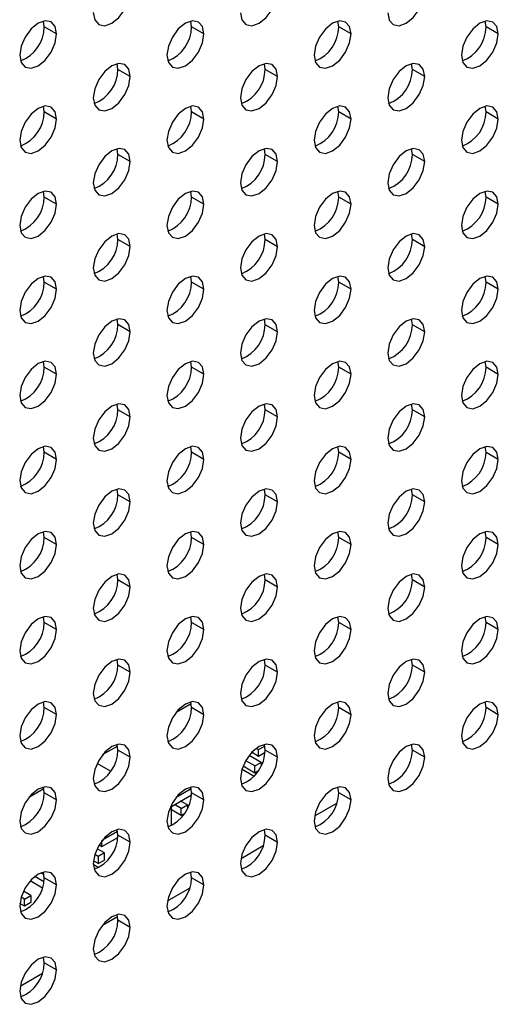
# Model space of a CAD drawing. Header units: millimetres. Extents: x 0 to 1118, y 0 to 864.
# Tile 275 of 304: x 1018.88 to 1023.47, y 647.83 to 657.27. Entities that reach past the tile are written whole.
import ezdxf

# ---------------------------------------------------------------- set-up
doc = ezdxf.new("R2010")
doc.units = ezdxf.units.MM

msp = doc.modelspace()

# ---------------------------------------------------------------- linework, layer by layer
at = {"color": 7, "linetype": 'Continuous', "lineweight": 25}
for p, q in [((1019.1129, 657.2047), (1019.1052, 657.2596)), ((1020.5271, 657.2046), (1020.5195, 657.2595)), ((1021.9413, 657.2044), (1021.9337, 657.2593)), ((1023.3555, 657.2043), (1023.3479, 657.2592)), ((1019.2307, 657.1367), (1019.1129, 657.2047)), ((1020.6449, 657.1365), (1020.5271, 657.2046)), ((1022.0591, 657.1364), (1021.9413, 657.2044)), ((1023.4733, 657.1363), (1023.3555, 657.2043)), ((1019.82, 656.7964), (1019.8123, 656.8513)), ((1021.2342, 656.7962), (1021.2266, 656.8511)), ((1022.6484, 656.7961), (1022.6408, 656.851)), ((1019.9378, 656.7283), (1019.82, 656.7964)), ((1021.352, 656.7282), (1021.2342, 656.7962)), ((1022.7662, 656.7281), (1022.6484, 656.7961)), ((1019.1129, 656.3882), (1019.1052, 656.4431)), ((1019.2307, 656.3201), (1019.1129, 656.3882)), ((1020.5271, 656.388), (1020.5195, 656.4429)), ((1020.6449, 656.32), (1020.5271, 656.388)), ((1021.9413, 656.3879), (1021.9337, 656.4428)), ((1022.0591, 656.3199), (1021.9413, 656.3879)), ((1023.3555, 656.3878), (1023.3479, 656.4427)), ((1023.4733, 656.3197), (1023.3555, 656.3878)), ((1019.82, 655.9798), (1019.8123, 656.0347)), ((1021.2342, 655.9797), (1021.2266, 656.0346)), ((1022.6484, 655.9796), (1022.6408, 656.0345)), ((1019.9378, 655.9118), (1019.82, 655.9798)), ((1021.352, 655.9117), (1021.2342, 655.9797)), ((1022.7662, 655.9115), (1022.6484, 655.9796)), ((1019.1129, 655.5716), (1019.1052, 655.6265)), ((1020.5271, 655.5715), (1020.5195, 655.6264)), ((1021.9413, 655.5714), (1021.9337, 655.6262)), ((1023.3555, 655.5712), (1023.3479, 655.6261)), ((1019.2307, 655.5036), (1019.1129, 655.5716)), ((1020.6449, 655.5035), (1020.5271, 655.5715)), ((1022.0591, 655.5033), (1021.9413, 655.5714)), ((1023.4733, 655.5032), (1023.3555, 655.5712)), ((1019.82, 655.1633), (1019.8123, 655.2182)), ((1019.9378, 655.0953), (1019.82, 655.1633)), ((1021.2342, 655.1632), (1021.2266, 655.218)), ((1021.352, 655.0951), (1021.2342, 655.1632)), ((1022.6484, 655.163), (1022.6408, 655.2179)), ((1022.7662, 655.095), (1022.6484, 655.163)), ((1019.1129, 654.7551), (1019.1052, 654.81)), ((1020.5271, 654.755), (1020.5195, 654.8098)), ((1021.9413, 654.7548), (1021.9337, 654.8097)), ((1023.3555, 654.7547), (1023.3479, 654.8096)), ((1019.2307, 654.6871), (1019.1129, 654.7551)), ((1020.6449, 654.6869), (1020.5271, 654.755)), ((1022.0591, 654.6868), (1021.9413, 654.7548)), ((1023.4733, 654.6867), (1023.3555, 654.7547)), ((1019.82, 654.3468), (1019.8123, 654.4016)), ((1021.2342, 654.3466), (1021.2266, 654.4015)), ((1022.6484, 654.3465), (1022.6408, 654.4014)), ((1019.9378, 654.2787), (1019.82, 654.3468)), ((1021.352, 654.2786), (1021.2342, 654.3466)), ((1022.7662, 654.2785), (1022.6484, 654.3465)), ((1019.1129, 653.9385), (1019.1052, 653.9934)), ((1019.2307, 653.8705), (1019.1129, 653.9385)), ((1020.5271, 653.9384), (1020.5195, 653.9933)), ((1020.6449, 653.8704), (1020.5271, 653.9384)), ((1021.9413, 653.9383), (1021.9337, 653.9932)), ((1022.0591, 653.8703), (1021.9413, 653.9383)), ((1023.3555, 653.9382), (1023.3479, 653.993)), ((1023.4733, 653.8701), (1023.3555, 653.9382)), ((1019.82, 653.5302), (1019.8123, 653.5851)), ((1021.2342, 653.5301), (1021.2266, 653.585)), ((1022.6484, 653.5299), (1022.6408, 653.5848)), ((1019.9378, 653.4622), (1019.82, 653.5302)), ((1021.352, 653.462), (1021.2342, 653.5301)), ((1022.7662, 653.4619), (1022.6484, 653.5299)), ((1019.1129, 653.122), (1019.1052, 653.1769)), ((1020.5271, 653.1219), (1020.5195, 653.1768)), ((1021.9413, 653.1217), (1021.9337, 653.1766)), ((1023.3555, 653.1216), (1023.3479, 653.1765)), ((1019.2307, 653.054), (1019.1129, 653.122)), ((1020.6449, 653.0538), (1020.5271, 653.1219)), ((1022.0591, 653.0537), (1021.9413, 653.1217)), ((1023.4733, 653.0536), (1023.3555, 653.1216)), ((1019.82, 652.7137), (1019.8123, 652.7686)), ((1019.9378, 652.6456), (1019.82, 652.7137)), ((1021.2342, 652.7135), (1021.2266, 652.7684)), ((1021.352, 652.6455), (1021.2342, 652.7135)), ((1022.6484, 652.7134), (1022.6408, 652.7683)), ((1022.7662, 652.6454), (1022.6484, 652.7134)), ((1019.1129, 652.3055), (1019.1052, 652.3604)), ((1019.2307, 652.2374), (1019.1129, 652.3055)), ((1020.5271, 652.3053), (1020.5195, 652.3602)), ((1020.6449, 652.2373), (1020.5271, 652.3053)), ((1021.9413, 652.3052), (1021.9337, 652.3601)), ((1022.0591, 652.2372), (1021.9413, 652.3052)), ((1023.3555, 652.3051), (1023.3479, 652.36)), ((1023.4733, 652.237), (1023.3555, 652.3051)), ((1019.82, 651.8971), (1019.8123, 651.952)), ((1021.2342, 651.897), (1021.2266, 651.9519)), ((1022.6484, 651.8969), (1022.6408, 651.9517)), ((1019.9378, 651.8291), (1019.82, 651.8971)), ((1021.352, 651.829), (1021.2342, 651.897)), ((1022.7662, 651.8288), (1022.6484, 651.8969)), ((1019.1129, 651.4889), (1019.1052, 651.5438)), ((1019.2307, 651.4209), (1019.1129, 651.4889)), ((1020.5271, 651.4888), (1020.5195, 651.5437)), ((1020.6449, 651.4208), (1020.5271, 651.4888)), ((1021.9413, 651.4887), (1021.9337, 651.5435)), ((1022.0591, 651.4206), (1021.9413, 651.4887)), ((1023.3555, 651.4885), (1023.3479, 651.5434)), ((1023.4733, 651.4205), (1023.3555, 651.4885)), ((1019.82, 651.0806), (1019.8123, 651.1355)), ((1019.9378, 651.0126), (1019.82, 651.0806)), ((1021.2342, 651.0805), (1021.2266, 651.1353)), ((1021.352, 651.0124), (1021.2342, 651.0805)), ((1022.6484, 651.0803), (1022.6408, 651.1352)), ((1022.7662, 651.0123), (1022.6484, 651.0803)), ((1019.1129, 650.6724), (1019.1052, 650.7273)), ((1020.3805, 650.6289), (1020.5234, 650.7114)), ((1020.5271, 650.6723), (1020.5195, 650.7271)), ((1021.9413, 650.6721), (1021.9337, 650.727)), ((1023.3555, 650.672), (1023.3479, 650.7269)), ((1019.2307, 650.6044), (1019.1129, 650.6724)), ((1020.6449, 650.6042), (1020.5271, 650.6723)), ((1022.0591, 650.6041), (1021.9413, 650.6721)), ((1023.4733, 650.604), (1023.3555, 650.672)), ((1019.6734, 650.2207), (1019.8163, 650.3032)), ((1019.82, 650.264), (1019.8123, 650.3189)), ((1019.9378, 650.196), (1019.82, 650.264)), ((1021.1081, 650.2439), (1021.171, 650.2076)), ((1021.1497, 650.2811), (1021.171, 650.2688)), ((1021.171, 650.2688), (1021.2305, 650.3032)), ((1021.171, 650.2076), (1021.171, 650.2688)), ((1021.171, 650.2076), (1021.2333, 650.2436)), ((1021.2342, 650.2639), (1021.2266, 650.3188)), ((1021.352, 650.1959), (1021.2342, 650.2639)), ((1022.6484, 650.2638), (1022.6408, 650.3187)), ((1022.7662, 650.1958), (1022.6484, 650.2638)), ((1019.7504, 650.0616), (1019.6205, 650.1366)), ((1021.1356, 650.1123), (1021.0483, 650.1627)), ((1021.1946, 650.1463), (1021.0809, 650.2119)), ((1021.1356, 650.1123), (1021.1946, 650.1463)), ((1021.1946, 650.1463), (1021.1946, 650.1123)), ((1021.0129, 650.081), (1021.1275, 650.0149)), ((1021.1356, 650.0442), (1021.0229, 650.1093)), ((1021.1356, 650.0442), (1021.1356, 650.1123)), ((1021.1641, 650.0607), (1021.1356, 650.0442)), ((1018.9659, 649.812), (1019.1093, 649.8948)), ((1019.1129, 649.8558), (1019.1052, 649.9107)), ((1019.2307, 649.7878), (1019.1129, 649.8558)), ((1020.3808, 649.8126), (1020.5234, 649.895)), ((1020.5271, 649.8557), (1020.5195, 649.9106)), ((1020.6449, 649.7877), (1020.5271, 649.8557)), ((1021.9413, 649.8556), (1021.9337, 649.9105)), ((1022.0591, 649.7875), (1021.9413, 649.8556)), ((1020.3343, 649.7245), (1020.5262, 649.8354)), ((1020.4875, 649.7381), (1020.4226, 649.7755)), ((1021.7103, 649.6328), (1021.9234, 649.7558)), ((1020.3343, 649.5411), (1020.3343, 649.7245)), ((1020.4285, 649.6361), (1020.3343, 649.6905)), ((1020.4285, 649.7041), (1020.3637, 649.7415)), ((1020.4285, 649.7041), (1020.4875, 649.7381)), ((1020.4285, 649.6361), (1020.4285, 649.7041)), ((1020.4875, 649.7381), (1020.4875, 649.7041)), ((1020.457, 649.6525), (1020.4285, 649.6361)), ((1019.6733, 649.4039), (1019.8163, 649.4865)), ((1019.82, 649.4475), (1019.8123, 649.5024)), ((1021.2342, 649.4474), (1021.2266, 649.5023)), ((1019.6667, 649.3389), (1019.8191, 649.4269)), ((1019.6667, 649.3389), (1019.6667, 649.3957)), ((1019.9378, 649.3795), (1019.82, 649.4475)), ((1021.352, 649.3793), (1021.2342, 649.4474)), ((1019.6903, 649.2777), (1019.6197, 649.3184)), ((1019.6391, 649.3549), (1019.6667, 649.3389)), ((1021.0031, 649.2246), (1021.2163, 649.3476)), ((1019.6314, 649.1756), (1019.5857, 649.202)), ((1019.6314, 649.2437), (1019.5982, 649.2628)), ((1019.6903, 649.2777), (1019.6314, 649.2437)), ((1019.6314, 649.2437), (1019.6314, 649.1756)), ((1019.6314, 649.1756), (1019.6903, 649.2096)), ((1019.6903, 649.2096), (1019.6903, 649.2777)), ((1019.1129, 649.0393), (1019.1052, 649.0942)), ((1019.5844, 649.1687), (1019.6374, 649.1381)), ((1020.5271, 649.0392), (1020.5195, 649.0941)), ((1019.0954, 648.9408), (1018.9773, 649.0089)), ((1019.1099, 649.0004), (1019.0217, 649.0514)), ((1019.111, 649.0679), (1019.0796, 649.086)), ((1019.2307, 648.9713), (1019.1129, 649.0393)), ((1020.6449, 648.9711), (1020.5271, 649.0392)), ((1018.9832, 648.8695), (1018.9126, 648.9103)), ((1020.296, 648.8164), (1020.5092, 648.9394)), ((1018.9243, 648.8355), (1018.8911, 648.8546)), ((1018.9243, 648.8355), (1018.9832, 648.8695)), ((1018.9243, 648.7674), (1018.9243, 648.8355)), ((1018.9832, 648.8695), (1018.9832, 648.8014)), ((1018.9243, 648.7674), (1018.8786, 648.7938)), ((1018.9832, 648.8014), (1018.9243, 648.7674)), ((1019.6716, 648.5853), (1019.8165, 648.669)), ((1019.82, 648.631), (1019.8123, 648.6859)), ((1019.9378, 648.5629), (1019.82, 648.631)), ((1019.1129, 648.2228), (1019.1052, 648.2776)), ((1019.2307, 648.1547), (1019.1129, 648.2228)), ((1018.8818, 648), (1019.095, 648.123))]:
    msp.add_line(p, q, dxfattribs=at)
at = {"color": 7, "linetype": 'Continuous', "lineweight": 25, "flags": 128}
for points in [[(1019.5843, 657.3408), (1019.5977, 657.2704), (1019.636, 657.2263), (1019.6934, 657.2152), (1019.761, 657.2387), (1019.8287, 657.2933), (1019.886, 657.3706), (1019.9244, 657.459), (1019.9378, 657.5449)], [(1020.9985, 657.3406), (1021.0119, 657.2703), (1021.0503, 657.2262), (1021.1076, 657.215), (1021.1753, 657.2386), (1021.2429, 657.2932), (1021.3003, 657.3705), (1021.3386, 657.4589), (1021.352, 657.5448)], [(1022.4127, 657.3405), (1022.4261, 657.2702), (1022.4645, 657.2261), (1022.5218, 657.2149), (1022.5895, 657.2384), (1022.6571, 657.293), (1022.7145, 657.3704), (1022.7528, 657.4587), (1022.7662, 657.5446)], [(1019.2307, 657.1367), (1019.2173, 657.207), (1019.1789, 657.2511), (1019.1216, 657.2623), (1019.0539, 657.2388), (1018.9863, 657.1842), (1018.9289, 657.1068), (1018.8906, 657.0185), (1018.8772, 656.9326)], [(1020.6449, 657.1365), (1020.6315, 657.2069), (1020.5931, 657.251), (1020.5358, 657.2621), (1020.4681, 657.2386), (1020.4005, 657.184), (1020.3431, 657.1067), (1020.3048, 657.0183), (1020.2914, 656.9324)], [(1022.0591, 657.1364), (1022.0457, 657.2068), (1022.0074, 657.2509), (1021.95, 657.262), (1021.8824, 657.2385), (1021.8147, 657.1839), (1021.7574, 657.1065), (1021.719, 657.0182), (1021.7056, 656.9323)], [(1023.4733, 657.1363), (1023.4599, 657.2066), (1023.4216, 657.2507), (1023.3642, 657.2619), (1023.2966, 657.2384), (1023.2289, 657.1838), (1023.1716, 657.1064), (1023.1333, 657.0181), (1023.1198, 656.9322)], [(1018.8772, 656.9326), (1018.8906, 656.8622), (1018.9289, 656.8181), (1018.9863, 656.807), (1019.0539, 656.8305), (1019.1216, 656.8851), (1019.1789, 656.9624), (1019.2173, 657.0508), (1019.2307, 657.1367)], [(1020.2914, 656.9324), (1020.3048, 656.8621), (1020.3431, 656.818), (1020.4005, 656.8068), (1020.4681, 656.8304), (1020.5358, 656.885), (1020.5931, 656.9623), (1020.6315, 657.0507), (1020.6449, 657.1365)], [(1021.7056, 656.9323), (1021.719, 656.862), (1021.7574, 656.8179), (1021.8147, 656.8067), (1021.8824, 656.8302), (1021.95, 656.8848), (1022.0074, 656.9622), (1022.0457, 657.0505), (1022.0591, 657.1364)], [(1023.1198, 656.9322), (1023.1333, 656.8618), (1023.1716, 656.8177), (1023.2289, 656.8066), (1023.2966, 656.8301), (1023.3642, 656.8847), (1023.4216, 656.962), (1023.4599, 657.0504), (1023.4733, 657.1363)], [(1019.9378, 656.7283), (1019.9244, 656.7987), (1019.886, 656.8428), (1019.8287, 656.8539), (1019.761, 656.8304), (1019.6934, 656.7758), (1019.636, 656.6985), (1019.5977, 656.6101), (1019.5843, 656.5242)], [(1021.352, 656.7282), (1021.3386, 656.7986), (1021.3003, 656.8427), (1021.2429, 656.8538), (1021.1753, 656.8303), (1021.1076, 656.7757), (1021.0503, 656.6983), (1021.0119, 656.61), (1020.9985, 656.5241)], [(1022.7662, 656.7281), (1022.7528, 656.7984), (1022.7145, 656.8425), (1022.6571, 656.8537), (1022.5895, 656.8302), (1022.5218, 656.7756), (1022.4645, 656.6982), (1022.4261, 656.6099), (1022.4127, 656.524)], [(1019.5843, 656.5242), (1019.5977, 656.4539), (1019.636, 656.4098), (1019.6934, 656.3986), (1019.761, 656.4222), (1019.8287, 656.4767), (1019.886, 656.5541), (1019.9244, 656.6425), (1019.9378, 656.7283)], [(1020.9985, 656.5241), (1021.0119, 656.4538), (1021.0503, 656.4097), (1021.1076, 656.3985), (1021.1753, 656.422), (1021.2429, 656.4766), (1021.3003, 656.554), (1021.3386, 656.6423), (1021.352, 656.7282)], [(1022.4127, 656.524), (1022.4261, 656.4536), (1022.4645, 656.4095), (1022.5218, 656.3984), (1022.5895, 656.4219), (1022.6571, 656.4765), (1022.7145, 656.5538), (1022.7528, 656.6422), (1022.7662, 656.7281)], [(1019.2307, 656.3201), (1019.2173, 656.3905), (1019.1789, 656.4346), (1019.1216, 656.4457), (1019.0539, 656.4222), (1018.9863, 656.3676), (1018.9289, 656.2903), (1018.8906, 656.2019), (1018.8772, 656.116)], [(1020.6449, 656.32), (1020.6315, 656.3904), (1020.5931, 656.4345), (1020.5358, 656.4456), (1020.4681, 656.4221), (1020.4005, 656.3675), (1020.3431, 656.2901), (1020.3048, 656.2018), (1020.2914, 656.1159)], [(1022.0591, 656.3199), (1022.0457, 656.3902), (1022.0074, 656.4343), (1021.95, 656.4455), (1021.8824, 656.422), (1021.8147, 656.3674), (1021.7574, 656.29), (1021.719, 656.2017), (1021.7056, 656.1158)], [(1023.4733, 656.3197), (1023.4599, 656.3901), (1023.4216, 656.4342), (1023.3642, 656.4453), (1023.2966, 656.4218), (1023.2289, 656.3672), (1023.1716, 656.2899), (1023.1333, 656.2015), (1023.1198, 656.1156)], [(1018.8772, 656.116), (1018.8906, 656.0457), (1018.9289, 656.0016), (1018.9863, 655.9904), (1019.0539, 656.014), (1019.1216, 656.0685), (1019.1789, 656.1459), (1019.2173, 656.2343), (1019.2307, 656.3201)], [(1020.2914, 656.1159), (1020.3048, 656.0456), (1020.3431, 656.0014), (1020.4005, 655.9903), (1020.4681, 656.0138), (1020.5358, 656.0684), (1020.5931, 656.1458), (1020.6315, 656.2341), (1020.6449, 656.32)], [(1021.7056, 656.1158), (1021.719, 656.0454), (1021.7574, 656.0013), (1021.8147, 655.9902), (1021.8824, 656.0137), (1021.95, 656.0683), (1022.0074, 656.1456), (1022.0457, 656.234), (1022.0591, 656.3199)], [(1023.1198, 656.1156), (1023.1333, 656.0453), (1023.1716, 656.0012), (1023.2289, 655.99), (1023.2966, 656.0136), (1023.3642, 656.0681), (1023.4216, 656.1455), (1023.4599, 656.2339), (1023.4733, 656.3197)], [(1019.9378, 655.9118), (1019.9244, 655.9822), (1019.886, 656.0263), (1019.8287, 656.0374), (1019.761, 656.0139), (1019.6934, 655.9593), (1019.636, 655.8819), (1019.5977, 655.7936), (1019.5843, 655.7077)], [(1021.352, 655.9117), (1021.3386, 655.982), (1021.3003, 656.0261), (1021.2429, 656.0373), (1021.1753, 656.0138), (1021.1076, 655.9592), (1021.0503, 655.8818), (1021.0119, 655.7935), (1020.9985, 655.7076)], [(1022.7662, 655.9115), (1022.7528, 655.9819), (1022.7145, 656.026), (1022.6571, 656.0371), (1022.5895, 656.0136), (1022.5218, 655.959), (1022.4645, 655.8817), (1022.4261, 655.7933), (1022.4127, 655.7074)], [(1019.5843, 655.7077), (1019.5977, 655.6373), (1019.636, 655.5932), (1019.6934, 655.5821), (1019.761, 655.6056), (1019.8287, 655.6602), (1019.886, 655.7376), (1019.9244, 655.8259), (1019.9378, 655.9118)], [(1020.9985, 655.7076), (1021.0119, 655.6372), (1021.0503, 655.5931), (1021.1076, 655.582), (1021.1753, 655.6055), (1021.2429, 655.6601), (1021.3003, 655.7374), (1021.3386, 655.8258), (1021.352, 655.9117)], [(1022.4127, 655.7074), (1022.4261, 655.6371), (1022.4645, 655.593), (1022.5218, 655.5818), (1022.5895, 655.6053), (1022.6571, 655.6599), (1022.7145, 655.7373), (1022.7528, 655.8256), (1022.7662, 655.9115)], [(1019.2307, 655.5036), (1019.2173, 655.5739), (1019.1789, 655.6181), (1019.1216, 655.6292), (1019.0539, 655.6057), (1018.9863, 655.5511), (1018.9289, 655.4737), (1018.8906, 655.3854), (1018.8772, 655.2995)], [(1020.6449, 655.5035), (1020.6315, 655.5738), (1020.5931, 655.6179), (1020.5358, 655.6291), (1020.4681, 655.6055), (1020.4005, 655.551), (1020.3431, 655.4736), (1020.3048, 655.3852), (1020.2914, 655.2994)], [(1022.0591, 655.5033), (1022.0457, 655.5737), (1022.0074, 655.6178), (1021.95, 655.6289), (1021.8824, 655.6054), (1021.8147, 655.5508), (1021.7574, 655.4735), (1021.719, 655.3851), (1021.7056, 655.2992)], [(1023.4733, 655.5032), (1023.4599, 655.5736), (1023.4216, 655.6177), (1023.3642, 655.6288), (1023.2966, 655.6053), (1023.2289, 655.5507), (1023.1716, 655.4733), (1023.1333, 655.385), (1023.1198, 655.2991)], [(1018.8772, 655.2995), (1018.8906, 655.2291), (1018.9289, 655.185), (1018.9863, 655.1739), (1019.0539, 655.1974), (1019.1216, 655.252), (1019.1789, 655.3294), (1019.2173, 655.4177), (1019.2307, 655.5036)], [(1020.2914, 655.2994), (1020.3048, 655.229), (1020.3431, 655.1849), (1020.4005, 655.1738), (1020.4681, 655.1973), (1020.5358, 655.2519), (1020.5931, 655.3292), (1020.6315, 655.4176), (1020.6449, 655.5035)], [(1021.7056, 655.2992), (1021.719, 655.2289), (1021.7574, 655.1848), (1021.8147, 655.1736), (1021.8824, 655.1971), (1021.95, 655.2517), (1022.0074, 655.3291), (1022.0457, 655.4174), (1022.0591, 655.5033)], [(1023.1198, 655.2991), (1023.1333, 655.2287), (1023.1716, 655.1846), (1023.2289, 655.1735), (1023.2966, 655.197), (1023.3642, 655.2516), (1023.4216, 655.329), (1023.4599, 655.4173), (1023.4733, 655.5032)], [(1019.9378, 655.0953), (1019.9244, 655.1656), (1019.886, 655.2097), (1019.8287, 655.2209), (1019.761, 655.1973), (1019.6934, 655.1428), (1019.636, 655.0654), (1019.5977, 654.977), (1019.5843, 654.8912)], [(1021.352, 655.0951), (1021.3386, 655.1655), (1021.3003, 655.2096), (1021.2429, 655.2207), (1021.1753, 655.1972), (1021.1076, 655.1426), (1021.0503, 655.0653), (1021.0119, 654.9769), (1020.9985, 654.891)], [(1022.7662, 655.095), (1022.7528, 655.1653), (1022.7145, 655.2095), (1022.6571, 655.2206), (1022.5895, 655.1971), (1022.5218, 655.1425), (1022.4645, 655.0651), (1022.4261, 654.9768), (1022.4127, 654.8909)], [(1019.5843, 654.8912), (1019.5977, 654.8208), (1019.636, 654.7767), (1019.6934, 654.7656), (1019.761, 654.7891), (1019.8287, 654.8437), (1019.886, 654.921), (1019.9244, 655.0094), (1019.9378, 655.0953)], [(1020.9985, 654.891), (1021.0119, 654.8207), (1021.0503, 654.7766), (1021.1076, 654.7654), (1021.1753, 654.7889), (1021.2429, 654.8435), (1021.3003, 654.9209), (1021.3386, 655.0092), (1021.352, 655.0951)], [(1022.4127, 654.8909), (1022.4261, 654.8205), (1022.4645, 654.7764), (1022.5218, 654.7653), (1022.5895, 654.7888), (1022.6571, 654.8434), (1022.7145, 654.9208), (1022.7528, 655.0091), (1022.7662, 655.095)], [(1019.2307, 654.6871), (1019.2173, 654.7574), (1019.1789, 654.8015), (1019.1216, 654.8127), (1019.0539, 654.7891), (1018.9863, 654.7345), (1018.9289, 654.6572), (1018.8906, 654.5688), (1018.8772, 654.483)], [(1020.6449, 654.6869), (1020.6315, 654.7573), (1020.5931, 654.8014), (1020.5358, 654.8125), (1020.4681, 654.789), (1020.4005, 654.7344), (1020.3431, 654.6571), (1020.3048, 654.5687), (1020.2914, 654.4828)], [(1022.0591, 654.6868), (1022.0457, 654.7571), (1022.0074, 654.8012), (1021.95, 654.8124), (1021.8824, 654.7889), (1021.8147, 654.7343), (1021.7574, 654.6569), (1021.719, 654.5686), (1021.7056, 654.4827)], [(1023.4733, 654.6867), (1023.4599, 654.757), (1023.4216, 654.8011), (1023.3642, 654.8123), (1023.2966, 654.7887), (1023.2289, 654.7342), (1023.1716, 654.6568), (1023.1333, 654.5684), (1023.1198, 654.4826)], [(1018.8772, 654.483), (1018.8906, 654.4126), (1018.9289, 654.3685), (1018.9863, 654.3574), (1019.0539, 654.3809), (1019.1216, 654.4355), (1019.1789, 654.5128), (1019.2173, 654.6012), (1019.2307, 654.6871)], [(1020.2914, 654.4828), (1020.3048, 654.4125), (1020.3431, 654.3684), (1020.4005, 654.3572), (1020.4681, 654.3807), (1020.5358, 654.4353), (1020.5931, 654.5127), (1020.6315, 654.601), (1020.6449, 654.6869)], [(1021.7056, 654.4827), (1021.719, 654.4123), (1021.7574, 654.3682), (1021.8147, 654.3571), (1021.8824, 654.3806), (1021.95, 654.4352), (1022.0074, 654.5126), (1022.0457, 654.6009), (1022.0591, 654.6868)], [(1023.1198, 654.4826), (1023.1333, 654.4122), (1023.1716, 654.3681), (1023.2289, 654.357), (1023.2966, 654.3805), (1023.3642, 654.4351), (1023.4216, 654.5124), (1023.4599, 654.6008), (1023.4733, 654.6867)], [(1019.9378, 654.2787), (1019.9244, 654.3491), (1019.886, 654.3932), (1019.8287, 654.4043), (1019.761, 654.3808), (1019.6934, 654.3262), (1019.636, 654.2489), (1019.5977, 654.1605), (1019.5843, 654.0746)], [(1021.352, 654.2786), (1021.3386, 654.3489), (1021.3003, 654.393), (1021.2429, 654.4042), (1021.1753, 654.3807), (1021.1076, 654.3261), (1021.0503, 654.2487), (1021.0119, 654.1604), (1020.9985, 654.0745)], [(1022.7662, 654.2785), (1022.7528, 654.3488), (1022.7145, 654.3929), (1022.6571, 654.4041), (1022.5895, 654.3805), (1022.5218, 654.3259), (1022.4645, 654.2486), (1022.4261, 654.1602), (1022.4127, 654.0744)], [(1019.5843, 654.0746), (1019.5977, 654.0043), (1019.636, 653.9602), (1019.6934, 653.949), (1019.761, 653.9725), (1019.8287, 654.0271), (1019.886, 654.1045), (1019.9244, 654.1928), (1019.9378, 654.2787)], [(1020.9985, 654.0745), (1021.0119, 654.0041), (1021.0503, 653.96), (1021.1076, 653.9489), (1021.1753, 653.9724), (1021.2429, 654.027), (1021.3003, 654.1044), (1021.3386, 654.1927), (1021.352, 654.2786)], [(1022.4127, 654.0744), (1022.4261, 654.004), (1022.4645, 653.9599), (1022.5218, 653.9488), (1022.5895, 653.9723), (1022.6571, 654.0269), (1022.7145, 654.1042), (1022.7528, 654.1926), (1022.7662, 654.2785)], [(1019.2307, 653.8705), (1019.2173, 653.9409), (1019.1789, 653.985), (1019.1216, 653.9961), (1019.0539, 653.9726), (1018.9863, 653.918), (1018.9289, 653.8406), (1018.8906, 653.7523), (1018.8772, 653.6664)], [(1020.6449, 653.8704), (1020.6315, 653.9407), (1020.5931, 653.9848), (1020.5358, 653.996), (1020.4681, 653.9725), (1020.4005, 653.9179), (1020.3431, 653.8405), (1020.3048, 653.7522), (1020.2914, 653.6663)], [(1022.0591, 653.8703), (1022.0457, 653.9406), (1022.0074, 653.9847), (1021.95, 653.9958), (1021.8824, 653.9723), (1021.8147, 653.9177), (1021.7574, 653.8404), (1021.719, 653.752), (1021.7056, 653.6661)], [(1023.4733, 653.8701), (1023.4599, 653.9405), (1023.4216, 653.9846), (1023.3642, 653.9957), (1023.2966, 653.9722), (1023.2289, 653.9176), (1023.1716, 653.8403), (1023.1333, 653.7519), (1023.1198, 653.666)], [(1018.8772, 653.6664), (1018.8906, 653.5961), (1018.9289, 653.552), (1018.9863, 653.5408), (1019.0539, 653.5643), (1019.1216, 653.6189), (1019.1789, 653.6963), (1019.2173, 653.7846), (1019.2307, 653.8705)], [(1020.2914, 653.6663), (1020.3048, 653.5959), (1020.3431, 653.5518), (1020.4005, 653.5407), (1020.4681, 653.5642), (1020.5358, 653.6188), (1020.5931, 653.6961), (1020.6315, 653.7845), (1020.6449, 653.8704)], [(1021.7056, 653.6661), (1021.719, 653.5958), (1021.7574, 653.5517), (1021.8147, 653.5405), (1021.8824, 653.5641), (1021.95, 653.6187), (1022.0074, 653.696), (1022.0457, 653.7844), (1022.0591, 653.8703)], [(1023.1198, 653.666), (1023.1333, 653.5957), (1023.1716, 653.5516), (1023.2289, 653.5404), (1023.2966, 653.5639), (1023.3642, 653.6185), (1023.4216, 653.6959), (1023.4599, 653.7842), (1023.4733, 653.8701)], [(1019.9378, 653.4622), (1019.9244, 653.5325), (1019.886, 653.5766), (1019.8287, 653.5878), (1019.761, 653.5643), (1019.6934, 653.5097), (1019.636, 653.4323), (1019.5977, 653.344), (1019.5843, 653.2581)], [(1021.352, 653.462), (1021.3386, 653.5324), (1021.3003, 653.5765), (1021.2429, 653.5876), (1021.1753, 653.5641), (1021.1076, 653.5095), (1021.0503, 653.4322), (1021.0119, 653.3438), (1020.9985, 653.2579)], [(1022.7662, 653.4619), (1022.7528, 653.5323), (1022.7145, 653.5764), (1022.6571, 653.5875), (1022.5895, 653.564), (1022.5218, 653.5094), (1022.4645, 653.432), (1022.4261, 653.3437), (1022.4127, 653.2578)], [(1019.5843, 653.2581), (1019.5977, 653.1877), (1019.636, 653.1436), (1019.6934, 653.1325), (1019.761, 653.156), (1019.8287, 653.2106), (1019.886, 653.2879), (1019.9244, 653.3763), (1019.9378, 653.4622)], [(1020.9985, 653.2579), (1021.0119, 653.1876), (1021.0503, 653.1435), (1021.1076, 653.1323), (1021.1753, 653.1559), (1021.2429, 653.2105), (1021.3003, 653.2878), (1021.3386, 653.3762), (1021.352, 653.462)], [(1022.4127, 653.2578), (1022.4261, 653.1875), (1022.4645, 653.1434), (1022.5218, 653.1322), (1022.5895, 653.1557), (1022.6571, 653.2103), (1022.7145, 653.2877), (1022.7528, 653.376), (1022.7662, 653.4619)], [(1019.2307, 653.054), (1019.2173, 653.1243), (1019.1789, 653.1684), (1019.1216, 653.1796), (1019.0539, 653.1561), (1018.9863, 653.1015), (1018.9289, 653.0241), (1018.8906, 652.9358), (1018.8772, 652.8499)], [(1020.6449, 653.0538), (1020.6315, 653.1242), (1020.5931, 653.1683), (1020.5358, 653.1794), (1020.4681, 653.1559), (1020.4005, 653.1013), (1020.3431, 653.024), (1020.3048, 652.9356), (1020.2914, 652.8497)], [(1022.0591, 653.0537), (1022.0457, 653.1241), (1022.0074, 653.1682), (1021.95, 653.1793), (1021.8824, 653.1558), (1021.8147, 653.1012), (1021.7574, 653.0238), (1021.719, 652.9355), (1021.7056, 652.8496)], [(1023.4733, 653.0536), (1023.4599, 653.1239), (1023.4216, 653.168), (1023.3642, 653.1792), (1023.2966, 653.1557), (1023.2289, 653.1011), (1023.1716, 653.0237), (1023.1333, 652.9354), (1023.1198, 652.8495)], [(1018.8772, 652.8499), (1018.8906, 652.7795), (1018.9289, 652.7354), (1018.9863, 652.7243), (1019.0539, 652.7478), (1019.1216, 652.8024), (1019.1789, 652.8797), (1019.2173, 652.9681), (1019.2307, 653.054)], [(1020.2914, 652.8497), (1020.3048, 652.7794), (1020.3431, 652.7353), (1020.4005, 652.7241), (1020.4681, 652.7477), (1020.5358, 652.8022), (1020.5931, 652.8796), (1020.6315, 652.968), (1020.6449, 653.0538)], [(1021.7056, 652.8496), (1021.719, 652.7793), (1021.7574, 652.7352), (1021.8147, 652.724), (1021.8824, 652.7475), (1021.95, 652.8021), (1022.0074, 652.8795), (1022.0457, 652.9678), (1022.0591, 653.0537)], [(1023.1198, 652.8495), (1023.1333, 652.7791), (1023.1716, 652.735), (1023.2289, 652.7239), (1023.2966, 652.7474), (1023.3642, 652.802), (1023.4216, 652.8793), (1023.4599, 652.9677), (1023.4733, 653.0536)], [(1019.9378, 652.6456), (1019.9244, 652.716), (1019.886, 652.7601), (1019.8287, 652.7712), (1019.761, 652.7477), (1019.6934, 652.6931), (1019.636, 652.6158), (1019.5977, 652.5274), (1019.5843, 652.4415)], [(1021.352, 652.6455), (1021.3386, 652.7159), (1021.3003, 652.76), (1021.2429, 652.7711), (1021.1753, 652.7476), (1021.1076, 652.693), (1021.0503, 652.6156), (1021.0119, 652.5273), (1020.9985, 652.4414)], [(1022.7662, 652.6454), (1022.7528, 652.7157), (1022.7145, 652.7598), (1022.6571, 652.771), (1022.5895, 652.7475), (1022.5218, 652.6929), (1022.4645, 652.6155), (1022.4261, 652.5272), (1022.4127, 652.4413)], [(1019.5843, 652.4415), (1019.5977, 652.3712), (1019.636, 652.3271), (1019.6934, 652.3159), (1019.761, 652.3395), (1019.8287, 652.394), (1019.886, 652.4714), (1019.9244, 652.5598), (1019.9378, 652.6456)], [(1020.9985, 652.4414), (1021.0119, 652.3711), (1021.0503, 652.3269), (1021.1076, 652.3158), (1021.1753, 652.3393), (1021.2429, 652.3939), (1021.3003, 652.4713), (1021.3386, 652.5596), (1021.352, 652.6455)], [(1022.4127, 652.4413), (1022.4261, 652.3709), (1022.4645, 652.3268), (1022.5218, 652.3157), (1022.5895, 652.3392), (1022.6571, 652.3938), (1022.7145, 652.4711), (1022.7528, 652.5595), (1022.7662, 652.6454)], [(1019.2307, 652.2374), (1019.2173, 652.3078), (1019.1789, 652.3519), (1019.1216, 652.363), (1019.0539, 652.3395), (1018.9863, 652.2849), (1018.9289, 652.2076), (1018.8906, 652.1192), (1018.8772, 652.0333)], [(1020.6449, 652.2373), (1020.6315, 652.3077), (1020.5931, 652.3518), (1020.5358, 652.3629), (1020.4681, 652.3394), (1020.4005, 652.2848), (1020.3431, 652.2074), (1020.3048, 652.1191), (1020.2914, 652.0332)], [(1022.0591, 652.2372), (1022.0457, 652.3075), (1022.0074, 652.3516), (1021.95, 652.3628), (1021.8824, 652.3393), (1021.8147, 652.2847), (1021.7574, 652.2073), (1021.719, 652.119), (1021.7056, 652.0331)], [(1023.4733, 652.237), (1023.4599, 652.3074), (1023.4216, 652.3515), (1023.3642, 652.3626), (1023.2966, 652.3391), (1023.2289, 652.2845), (1023.1716, 652.2072), (1023.1333, 652.1188), (1023.1198, 652.0329)], [(1018.8772, 652.0333), (1018.8906, 651.963), (1018.9289, 651.9189), (1018.9863, 651.9077), (1019.0539, 651.9312), (1019.1216, 651.9858), (1019.1789, 652.0632), (1019.2173, 652.1515), (1019.2307, 652.2374)], [(1020.2914, 652.0332), (1020.3048, 651.9628), (1020.3431, 651.9187), (1020.4005, 651.9076), (1020.4681, 651.9311), (1020.5358, 651.9857), (1020.5931, 652.0631), (1020.6315, 652.1514), (1020.6449, 652.2373)], [(1021.7056, 652.0331), (1021.719, 651.9627), (1021.7574, 651.9186), (1021.8147, 651.9075), (1021.8824, 651.931), (1021.95, 651.9856), (1022.0074, 652.0629), (1022.0457, 652.1513), (1022.0591, 652.2372)], [(1023.1198, 652.0329), (1023.1333, 651.9626), (1023.1716, 651.9185), (1023.2289, 651.9073), (1023.2966, 651.9308), (1023.3642, 651.9854), (1023.4216, 652.0628), (1023.4599, 652.1511), (1023.4733, 652.237)], [(1019.9378, 651.8291), (1019.9244, 651.8994), (1019.886, 651.9436), (1019.8287, 651.9547), (1019.761, 651.9312), (1019.6934, 651.8766), (1019.636, 651.7992), (1019.5977, 651.7109), (1019.5843, 651.625)], [(1021.352, 651.829), (1021.3386, 651.8993), (1021.3003, 651.9434), (1021.2429, 651.9546), (1021.1753, 651.931), (1021.1076, 651.8765), (1021.0503, 651.7991), (1021.0119, 651.7107), (1020.9985, 651.6249)], [(1022.7662, 651.8288), (1022.7528, 651.8992), (1022.7145, 651.9433), (1022.6571, 651.9544), (1022.5895, 651.9309), (1022.5218, 651.8763), (1022.4645, 651.799), (1022.4261, 651.7106), (1022.4127, 651.6247)], [(1019.5843, 651.625), (1019.5977, 651.5546), (1019.636, 651.5105), (1019.6934, 651.4994), (1019.761, 651.5229), (1019.8287, 651.5775), (1019.886, 651.6549), (1019.9244, 651.7432), (1019.9378, 651.8291)], [(1020.9985, 651.6249), (1021.0119, 651.5545), (1021.0503, 651.5104), (1021.1076, 651.4993), (1021.1753, 651.5228), (1021.2429, 651.5774), (1021.3003, 651.6547), (1021.3386, 651.7431), (1021.352, 651.829)], [(1022.4127, 651.6247), (1022.4261, 651.5544), (1022.4645, 651.5103), (1022.5218, 651.4991), (1022.5895, 651.5226), (1022.6571, 651.5772), (1022.7145, 651.6546), (1022.7528, 651.7429), (1022.7662, 651.8288)], [(1019.2307, 651.4209), (1019.2173, 651.4912), (1019.1789, 651.5353), (1019.1216, 651.5465), (1019.0539, 651.523), (1018.9863, 651.4684), (1018.9289, 651.391), (1018.8906, 651.3027), (1018.8772, 651.2168)], [(1020.6449, 651.4208), (1020.6315, 651.4911), (1020.5931, 651.5352), (1020.5358, 651.5464), (1020.4681, 651.5228), (1020.4005, 651.4683), (1020.3431, 651.3909), (1020.3048, 651.3025), (1020.2914, 651.2167)], [(1022.0591, 651.4206), (1022.0457, 651.491), (1022.0074, 651.5351), (1021.95, 651.5462), (1021.8824, 651.5227), (1021.8147, 651.4681), (1021.7574, 651.3908), (1021.719, 651.3024), (1021.7056, 651.2165)], [(1023.4733, 651.4205), (1023.4599, 651.4908), (1023.4216, 651.535), (1023.3642, 651.5461), (1023.2966, 651.5226), (1023.2289, 651.468), (1023.1716, 651.3906), (1023.1333, 651.3023), (1023.1198, 651.2164)], [(1018.8772, 651.2168), (1018.8906, 651.1464), (1018.9289, 651.1023), (1018.9863, 651.0912), (1019.0539, 651.1147), (1019.1216, 651.1693), (1019.1789, 651.2467), (1019.2173, 651.335), (1019.2307, 651.4209)], [(1020.2914, 651.2167), (1020.3048, 651.1463), (1020.3431, 651.1022), (1020.4005, 651.0911), (1020.4681, 651.1146), (1020.5358, 651.1692), (1020.5931, 651.2465), (1020.6315, 651.3349), (1020.6449, 651.4208)], [(1021.7056, 651.2165), (1021.719, 651.1462), (1021.7574, 651.1021), (1021.8147, 651.0909), (1021.8824, 651.1144), (1021.95, 651.169), (1022.0074, 651.2464), (1022.0457, 651.3347), (1022.0591, 651.4206)], [(1023.1198, 651.2164), (1023.1333, 651.146), (1023.1716, 651.1019), (1023.2289, 651.0908), (1023.2966, 651.1143), (1023.3642, 651.1689), (1023.4216, 651.2463), (1023.4599, 651.3346), (1023.4733, 651.4205)], [(1019.9378, 651.0126), (1019.9244, 651.0829), (1019.886, 651.127), (1019.8287, 651.1382), (1019.761, 651.1146), (1019.6934, 651.06), (1019.636, 650.9827), (1019.5977, 650.8943), (1019.5843, 650.8085)], [(1021.352, 651.0124), (1021.3386, 651.0828), (1021.3003, 651.1269), (1021.2429, 651.138), (1021.1753, 651.1145), (1021.1076, 651.0599), (1021.0503, 650.9826), (1021.0119, 650.8942), (1020.9985, 650.8083)], [(1022.7662, 651.0123), (1022.7528, 651.0826), (1022.7145, 651.1267), (1022.6571, 651.1379), (1022.5895, 651.1144), (1022.5218, 651.0598), (1022.4645, 650.9824), (1022.4261, 650.8941), (1022.4127, 650.8082)], [(1019.5843, 650.8085), (1019.5977, 650.7381), (1019.636, 650.694), (1019.6934, 650.6829), (1019.761, 650.7064), (1019.8287, 650.761), (1019.886, 650.8383), (1019.9244, 650.9267), (1019.9378, 651.0126)], [(1020.9985, 650.8083), (1021.0119, 650.738), (1021.0503, 650.6939), (1021.1076, 650.6827), (1021.1753, 650.7062), (1021.2429, 650.7608), (1021.3003, 650.8382), (1021.3386, 650.9265), (1021.352, 651.0124)], [(1022.4127, 650.8082), (1022.4261, 650.7378), (1022.4645, 650.6937), (1022.5218, 650.6826), (1022.5895, 650.7061), (1022.6571, 650.7607), (1022.7145, 650.8381), (1022.7528, 650.9264), (1022.7662, 651.0123)], [(1019.2307, 650.6044), (1019.2173, 650.6747), (1019.1789, 650.7188), (1019.1216, 650.73), (1019.0539, 650.7064), (1018.9863, 650.6518), (1018.9289, 650.5745), (1018.8906, 650.4861), (1018.8772, 650.4003)], [(1020.6449, 650.6042), (1020.6315, 650.6746), (1020.5931, 650.7187), (1020.5358, 650.7298), (1020.4681, 650.7063), (1020.4005, 650.6517), (1020.3431, 650.5744), (1020.3048, 650.486), (1020.2914, 650.4001)], [(1022.0591, 650.6041), (1022.0457, 650.6744), (1022.0074, 650.7185), (1021.95, 650.7297), (1021.8824, 650.7062), (1021.8147, 650.6516), (1021.7574, 650.5742), (1021.719, 650.4859), (1021.7056, 650.4)], [(1023.4733, 650.604), (1023.4599, 650.6743), (1023.4216, 650.7184), (1023.3642, 650.7296), (1023.2966, 650.706), (1023.2289, 650.6514), (1023.1716, 650.5741), (1023.1333, 650.4857), (1023.1198, 650.3999)], [(1018.8772, 650.4003), (1018.8906, 650.3299), (1018.9289, 650.2858), (1018.9863, 650.2747), (1019.0539, 650.2982), (1019.1216, 650.3528), (1019.1789, 650.4301), (1019.2173, 650.5185), (1019.2307, 650.6044)], [(1020.2914, 650.4001), (1020.3048, 650.3298), (1020.3431, 650.2857), (1020.4005, 650.2745), (1020.4681, 650.298), (1020.5358, 650.3526), (1020.5931, 650.43), (1020.6315, 650.5183), (1020.6449, 650.6042)], [(1021.7056, 650.4), (1021.719, 650.3296), (1021.7574, 650.2855), (1021.8147, 650.2744), (1021.8824, 650.2979), (1021.95, 650.3525), (1022.0074, 650.4299), (1022.0457, 650.5182), (1022.0591, 650.6041)], [(1023.1198, 650.3999), (1023.1333, 650.3295), (1023.1716, 650.2854), (1023.2289, 650.2743), (1023.2966, 650.2978), (1023.3642, 650.3524), (1023.4216, 650.4297), (1023.4599, 650.5181), (1023.4733, 650.604)], [(1019.9378, 650.196), (1019.9244, 650.2664), (1019.886, 650.3105), (1019.8287, 650.3216), (1019.761, 650.2981), (1019.6934, 650.2435), (1019.636, 650.1661), (1019.5977, 650.0778), (1019.5843, 649.9919)], [(1021.352, 650.1959), (1021.3386, 650.2662), (1021.3003, 650.3103), (1021.2429, 650.3215), (1021.1753, 650.298), (1021.1076, 650.2434), (1021.0503, 650.166), (1021.0119, 650.0777), (1020.9985, 649.9918)], [(1022.7662, 650.1958), (1022.7528, 650.2661), (1022.7145, 650.3102), (1022.6571, 650.3213), (1022.5895, 650.2978), (1022.5218, 650.2432), (1022.4645, 650.1659), (1022.4261, 650.0775), (1022.4127, 649.9916)], [(1019.5843, 649.9919), (1019.5977, 649.9216), (1019.636, 649.8775), (1019.6934, 649.8663), (1019.761, 649.8898), (1019.8287, 649.9444), (1019.886, 650.0218), (1019.9244, 650.1101), (1019.9378, 650.196)], [(1020.9985, 649.9918), (1021.0119, 649.9214), (1021.0503, 649.8773), (1021.1076, 649.8662), (1021.1753, 649.8897), (1021.2429, 649.9443), (1021.3003, 650.0216), (1021.3386, 650.11), (1021.352, 650.1959)], [(1022.4127, 649.9916), (1022.4261, 649.9213), (1022.4645, 649.8772), (1022.5218, 649.866), (1022.5895, 649.8896), (1022.6571, 649.9442), (1022.7145, 650.0215), (1022.7528, 650.1099), (1022.7662, 650.1958)], [(1019.2307, 649.7878), (1019.2173, 649.8582), (1019.1789, 649.9023), (1019.1216, 649.9134), (1019.0539, 649.8899), (1018.9863, 649.8353), (1018.9289, 649.7579), (1018.8906, 649.6696), (1018.8772, 649.5837)], [(1020.6449, 649.7877), (1020.6315, 649.858), (1020.5931, 649.9021), (1020.5358, 649.9133), (1020.4681, 649.8898), (1020.4005, 649.8352), (1020.3431, 649.7578), (1020.3048, 649.6695), (1020.2914, 649.5836)], [(1022.0591, 649.7875), (1022.0457, 649.8579), (1022.0074, 649.902), (1021.95, 649.9131), (1021.8824, 649.8896), (1021.8147, 649.835), (1021.7574, 649.7577), (1021.719, 649.6693), (1021.7056, 649.5834)], [(1018.8772, 649.5837), (1018.8906, 649.5134), (1018.9289, 649.4693), (1018.9863, 649.4581), (1019.0539, 649.4816), (1019.1216, 649.5362), (1019.1789, 649.6136), (1019.2173, 649.7019), (1019.2307, 649.7878)], [(1020.2914, 649.5836), (1020.3048, 649.5132), (1020.3431, 649.4691), (1020.4005, 649.458), (1020.4681, 649.4815), (1020.5358, 649.5361), (1020.5931, 649.6134), (1020.6315, 649.7018), (1020.6449, 649.7877)], [(1021.7056, 649.5834), (1021.719, 649.5131), (1021.7574, 649.469), (1021.8147, 649.4578), (1021.8824, 649.4814), (1021.95, 649.536), (1022.0074, 649.6133), (1022.0457, 649.7017), (1022.0591, 649.7875)], [(1019.9378, 649.3795), (1019.9244, 649.4498), (1019.886, 649.4939), (1019.8287, 649.5051), (1019.761, 649.4816), (1019.6934, 649.427), (1019.636, 649.3496), (1019.5977, 649.2613), (1019.5843, 649.1754)], [(1021.352, 649.3793), (1021.3386, 649.4497), (1021.3003, 649.4938), (1021.2429, 649.5049), (1021.1753, 649.4814), (1021.1076, 649.4268), (1021.0503, 649.3495), (1021.0119, 649.2611), (1020.9985, 649.1752)], [(1019.5843, 649.1754), (1019.5977, 649.105), (1019.636, 649.0609), (1019.6934, 649.0498), (1019.761, 649.0733), (1019.8287, 649.1279), (1019.886, 649.2052), (1019.9244, 649.2936), (1019.9378, 649.3795)], [(1020.9985, 649.1752), (1021.0119, 649.1049), (1021.0503, 649.0608), (1021.1076, 649.0496), (1021.1753, 649.0732), (1021.2429, 649.1277), (1021.3003, 649.2051), (1021.3386, 649.2935), (1021.352, 649.3793)], [(1019.2307, 648.9713), (1019.2173, 649.0416), (1019.1789, 649.0857), (1019.1216, 649.0969), (1019.0539, 649.0734), (1018.9863, 649.0188), (1018.9289, 648.9414), (1018.8906, 648.8531), (1018.8772, 648.7672)], [(1020.6449, 648.9711), (1020.6315, 649.0415), (1020.5931, 649.0856), (1020.5358, 649.0967), (1020.4681, 649.0732), (1020.4005, 649.0186), (1020.3431, 648.9413), (1020.3048, 648.8529), (1020.2914, 648.767)], [(1018.8772, 648.7672), (1018.8906, 648.6968), (1018.9289, 648.6527), (1018.9863, 648.6416), (1019.0539, 648.6651), (1019.1216, 648.7197), (1019.1789, 648.797), (1019.2173, 648.8854), (1019.2307, 648.9713)], [(1020.2914, 648.767), (1020.3048, 648.6967), (1020.3431, 648.6526), (1020.4005, 648.6414), (1020.4681, 648.665), (1020.5358, 648.7195), (1020.5931, 648.7969), (1020.6315, 648.8853), (1020.6449, 648.9711)], [(1019.9378, 648.5629), (1019.9244, 648.6333), (1019.886, 648.6774), (1019.8287, 648.6885), (1019.761, 648.665), (1019.6934, 648.6104), (1019.636, 648.5331), (1019.5977, 648.4447), (1019.5843, 648.3588)], [(1019.5843, 648.3588), (1019.5977, 648.2885), (1019.636, 648.2444), (1019.6934, 648.2332), (1019.761, 648.2567), (1019.8287, 648.3113), (1019.886, 648.3887), (1019.9244, 648.477), (1019.9378, 648.5629)], [(1019.2307, 648.1547), (1019.2173, 648.2251), (1019.1789, 648.2692), (1019.1216, 648.2803), (1019.0539, 648.2568), (1018.9863, 648.2022), (1018.9289, 648.1249), (1018.8906, 648.0365), (1018.8772, 647.9506)], [(1018.8772, 647.9506), (1018.8906, 647.8803), (1018.9289, 647.8362), (1018.9863, 647.825), (1019.0539, 647.8485), (1019.1216, 647.9031), (1019.1789, 647.9805), (1019.2173, 648.0688), (1019.2307, 648.1547)]]:
    msp.add_lwpolyline(points, dxfattribs=at)
at = {"color": 7, "linetype": 'Continuous', "lineweight": 25}
for centre in [(1018.7587, 657.2087), (1020.1729, 657.2085), (1021.5871, 657.2084), (1023.0013, 657.2083), (1019.4658, 656.8003), (1020.88, 656.8002), (1022.2942, 656.8001), (1018.7587, 656.3921), (1020.1729, 656.392), (1021.5871, 656.3919), (1023.0013, 656.3917), (1019.4658, 655.9838), (1020.88, 655.9837), (1022.2942, 655.9835), (1018.7587, 655.5756), (1020.1729, 655.5755), (1021.5871, 655.5753), (1023.0013, 655.5752), (1019.4658, 655.1673), (1020.88, 655.1671), (1022.2942, 655.167), (1018.7587, 654.7591), (1020.1729, 654.7589), (1021.5871, 654.7588), (1023.0013, 654.7587), (1019.4658, 654.3507), (1020.88, 654.3506), (1022.2942, 654.3504), (1018.7587, 653.9425), (1020.1729, 653.9424), (1021.5871, 653.9422), (1023.0013, 653.9421), (1019.4658, 653.5342), (1020.88, 653.534), (1022.2942, 653.5339), (1018.7587, 653.126), (1020.1729, 653.1258), (1021.5871, 653.1257), (1023.0013, 653.1256), (1019.4658, 652.7176), (1020.88, 652.7175), (1022.2942, 652.7174), (1018.7587, 652.3094), (1020.1729, 652.3093), (1021.5871, 652.3092), (1023.0013, 652.309), (1019.4658, 651.9011), (1020.88, 651.901), (1022.2942, 651.9008), (1018.7587, 651.4929), (1020.1729, 651.4928), (1021.5871, 651.4926), (1023.0013, 651.4925), (1019.4658, 651.0846), (1020.88, 651.0844), (1022.2942, 651.0843), (1018.7587, 650.6763), (1020.1729, 650.6762), (1021.5871, 650.6761), (1023.0013, 650.6759), (1019.4658, 650.268), (1020.88, 650.2679), (1022.2942, 650.2677), (1018.7587, 649.8598), (1020.1729, 649.8597), (1021.5871, 649.8595), (1019.4658, 649.4515), (1020.88, 649.4513), (1018.7587, 649.0433), (1020.1729, 649.0431), (1019.4658, 648.6349), (1018.7587, 648.2267)]:
    msp.add_arc(centre, 0.3542, 290.85165, 359.35937, dxfattribs=at)

doc.saveas('drawing.dxf')
